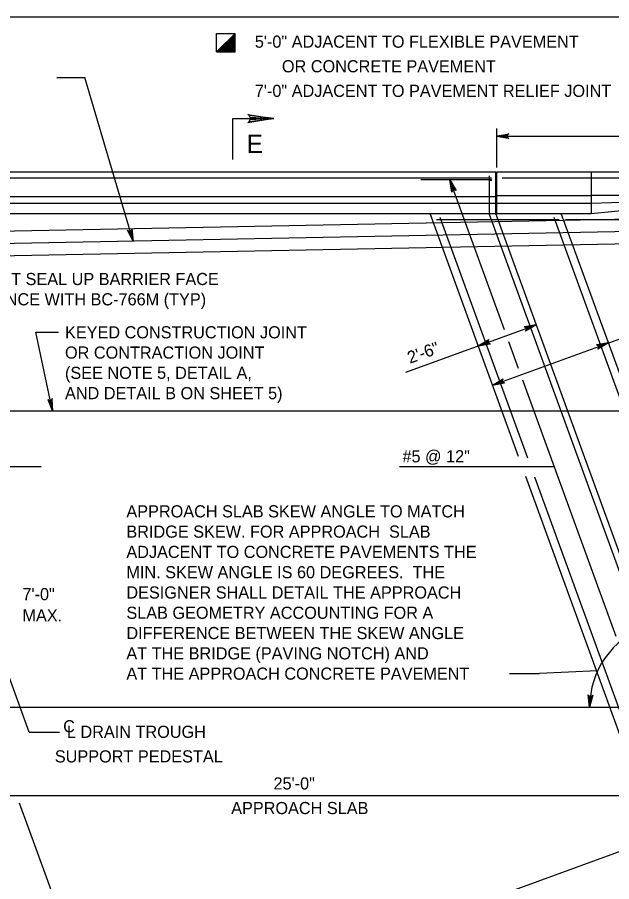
# Model space of a CAD drawing. Extents: x 636530 to 644067, y 294168 to 299122.
# Drawn here: x 640027.4 to 640174.2, y 295722 to 295935.5 of the extents above; entities that cross this region are included whole.
import ezdxf

# ---------------------------------------------------------------- set-up
doc = ezdxf.new("R2010")
doc.units = 0
doc.layers.add('1', color=7, linetype='Continuous')

msp = doc.modelspace()

# ---------------------------------------------------------------- linework, layer by layer
at = {"layer": '1'}
for p, q in [((640673.78, 295935.48), (639887.78, 295935.48)), ((640076.62, 295931.48), (640081.2, 295931.48)), ((640076.62, 295926.91), (640076.62, 295931.48)), ((640081.2, 295931.48), (640076.62, 295926.91)), ((640081.2, 295931.42), (640076.69, 295926.91)), ((640081.2, 295931.35), (640076.75, 295926.91)), ((640081.2, 295931.29), (640076.82, 295926.91)), ((640081.2, 295931.23), (640076.88, 295926.91)), ((640081.2, 295931.16), (640076.95, 295926.91)), ((640081.2, 295931.1), (640077.01, 295926.91)), ((640081.2, 295931.03), (640077.08, 295926.91)), ((640081.2, 295930.97), (640077.14, 295926.91)), ((640081.2, 295930.9), (640077.21, 295926.91)), ((640081.2, 295930.84), (640077.27, 295926.91)), ((640081.2, 295930.77), (640077.34, 295926.91)), ((640081.2, 295930.71), (640077.4, 295926.91)), ((640081.2, 295930.64), (640077.46, 295926.91)), ((640081.2, 295930.58), (640077.53, 295926.91)), ((640081.2, 295930.51), (640077.59, 295926.91)), ((640081.2, 295930.45), (640077.66, 295926.91)), ((640081.2, 295926.91), (640081.2, 295931.48)), ((640081.2, 295930.38), (640077.72, 295926.91)), ((640081.2, 295930.32), (640077.79, 295926.91)), ((640081.2, 295930.26), (640077.85, 295926.91)), ((640081.2, 295930.19), (640077.92, 295926.91)), ((640081.2, 295930.13), (640077.98, 295926.91)), ((640081.2, 295930.06), (640078.05, 295926.91)), ((640081.2, 295930), (640078.11, 295926.91)), ((640081.2, 295929.93), (640078.18, 295926.91)), ((640081.2, 295929.87), (640078.24, 295926.91)), ((640081.2, 295929.8), (640078.31, 295926.91)), ((640081.2, 295929.74), (640078.37, 295926.91)), ((640081.2, 295929.67), (640078.43, 295926.91)), ((640081.2, 295929.61), (640078.5, 295926.91)), ((640081.2, 295929.54), (640078.56, 295926.91)), ((640081.2, 295929.48), (640078.63, 295926.91)), ((640081.2, 295929.41), (640078.69, 295926.91)), ((640081.2, 295929.35), (640078.76, 295926.91)), ((640081.2, 295929.29), (640078.82, 295926.91)), ((640081.2, 295929.22), (640078.89, 295926.91)), ((640081.2, 295929.16), (640078.95, 295926.91)), ((640081.2, 295929.09), (640079.02, 295926.91)), ((640081.2, 295929.03), (640079.08, 295926.91)), ((640081.2, 295928.96), (640079.15, 295926.91)), ((640081.2, 295928.9), (640079.21, 295926.91)), ((640081.2, 295928.83), (640079.27, 295926.91)), ((640081.2, 295928.77), (640079.34, 295926.91)), ((640081.2, 295928.7), (640079.4, 295926.91)), ((640081.2, 295928.64), (640079.47, 295926.91)), ((640081.2, 295928.57), (640079.53, 295926.91)), ((640081.2, 295928.51), (640079.6, 295926.91)), ((640081.2, 295928.44), (640079.66, 295926.91)), ((640081.2, 295928.38), (640079.73, 295926.91)), ((640081.2, 295928.32), (640079.79, 295926.91)), ((640076.62, 295926.91), (640081.2, 295926.91)), ((640081.2, 295928.25), (640079.86, 295926.91)), ((640081.2, 295928.19), (640079.92, 295926.91)), ((640081.2, 295928.12), (640079.99, 295926.91)), ((640081.2, 295928.06), (640080.05, 295926.91)), ((640081.2, 295927.99), (640080.12, 295926.91)), ((640081.2, 295927.93), (640080.18, 295926.91)), ((640081.2, 295927.86), (640080.24, 295926.91)), ((640081.2, 295927.8), (640080.31, 295926.91)), ((640081.2, 295927.73), (640080.37, 295926.91)), ((640081.2, 295927.67), (640080.44, 295926.91)), ((640081.2, 295927.6), (640080.5, 295926.91)), ((640081.2, 295927.54), (640080.57, 295926.91)), ((640081.2, 295927.47), (640080.63, 295926.91)), ((640081.2, 295927.41), (640080.7, 295926.91)), ((640081.2, 295927.35), (640080.76, 295926.91)), ((640081.2, 295927.28), (640080.83, 295926.91)), ((640081.2, 295927.22), (640080.89, 295926.91)), ((640081.2, 295927.15), (640080.96, 295926.91)), ((640081.2, 295927.09), (640081.02, 295926.91)), ((640081.2, 295927.02), (640081.09, 295926.91)), ((640081.2, 295926.96), (640081.15, 295926.91)), ((640037.13, 295920.62), (640044.04, 295920.62)), ((640055.99, 295880.17), (640044.04, 295920.62)), ((640145.78, 295898.4), (640145.78, 295908)), ((640145.78, 295906.14), (640249.63, 295906.14)), ((639958.84, 295897.34), (640145.53, 295897.34)), ((640144, 295886.78), (640144, 295896.32)), ((640145.53, 295887.05), (640145.53, 295897.34)), ((640145.78, 295887.05), (640145.78, 295897.34)), ((640145.78, 295897.34), (640249.63, 295897.34)), ((640169.12, 295897.34), (640169.12, 295887.05)), ((639960.51, 295895.81), (640144.48, 295895.81)), ((639963.71, 295895.81), (640144.45, 295895.81)), ((640144.23, 295895.31), (640127.05, 295895.31)), ((640147.72, 295858.29), (640134.24, 295895.31)), ((640147.15, 295895.81), (640283.68, 295895.81)), ((639961.06, 295891.24), (640145.53, 295891.24)), ((640145.78, 295891.47), (640169.12, 295891.47)), ((640169.12, 295887.05), (640217.39, 295891.47)), ((640169.12, 295889.53), (640217.39, 295891.47)), ((640217.39, 295891.47), (640169.12, 295891.47)), ((639961.68, 295889.53), (640145.53, 295889.53)), ((640308.93, 295888.17), (639968.31, 295881.5)), ((640145.78, 295889.53), (640169.12, 295889.53)), ((639962.59, 295887.05), (640145.53, 295887.05)), ((640151.16, 295827), (640129.31, 295887.05)), ((640153.47, 295826.6), (640131.84, 295886.03)), ((640232.75, 295642.94), (640144, 295886.78)), ((640234.28, 295643.21), (640145.53, 295887.05)), ((640145.78, 295887.05), (640169.12, 295887.05)), ((640247.96, 295644.22), (640159.95, 295886.03)), ((640250.49, 295643.21), (640161.74, 295887.05)), ((640308.93, 295885.12), (639969.42, 295878.47)), ((640130.94, 295885.52), (640161.22, 295885.52)), ((640162.74, 295885.52), (640263.6, 295885.52)), ((640308.93, 295882.08), (639970.52, 295875.44)), ((640144.74, 295844.65), (640214.52, 295870.06)), ((640123.3, 295847.79), (640155.54, 295859.53)), ((640031.96, 295857.68), (640037.54, 295857.68)), ((640036.11, 295838.28), (640031.96, 295857.68)), ((640151.19, 295848.75), (640148.79, 295855.33)), ((640175.3, 295782.51), (640152.23, 295845.89)), ((639912.49, 295838.28), (640177.33, 295838.28)), ((639997.69, 295824.54), (640033.32, 295824.54)), ((640121.81, 295824.54), (640160, 295824.54)), ((640218.06, 295643.21), (640152.95, 295822.08)), ((640219.85, 295644.22), (640155.18, 295821.91)), ((640030.32, 295758.94), (640024.69, 295774.38)), ((640148.95, 295773.42), (640156.37, 295773.42)), ((640170.71, 295774.09), (640156.37, 295773.42)), ((639927.84, 295765.13), (640218.84, 295765.13)), ((640030.32, 295758.94), (640037.84, 295758.94)), ((640007.02, 295743.24), (640189.9, 295743.24)), ((640048.64, 295684.56), (640027.96, 295741.38)), ((640209.12, 295741.42), (640028.4, 295675.65))]:
    msp.add_line(p, q, dxfattribs=at)
for points in [[(640084.62, 295911.23), (640084.84, 295910.79), (640090.72, 295910.47), (640084.62, 295911.23), (640084.3, 295911.5), (640090.72, 295910.47), (640084.85, 295910.18), (640084.63, 295909.74), (640090.72, 295910.47), (640084.3, 295909.45), (640084.63, 295909.74)], [(640080.64, 295900.39), (640080.64, 295910.47), (640090.72, 295910.47)], [(640145.78, 295906.14), (640148.76, 295906.7), (640148.65, 295906.62), (640148.53, 295906.54), (640148.47, 295906.44), (640148.41, 295906.34), (640148.4, 295906.24), (640148.38, 295906.14), (640148.4, 295906.04), (640148.41, 295905.94), (640148.47, 295905.84), (640148.53, 295905.74), (640148.65, 295905.66), (640148.76, 295905.58), (640145.78, 295906.14), (640148.65, 295905.66), (640148.53, 295905.74), (640145.78, 295906.14), (640148.47, 295905.84), (640148.41, 295905.94), (640145.78, 295906.14), (640148.4, 295906.04), (640148.38, 295906.14), (640145.78, 295906.14), (640148.4, 295906.24), (640148.41, 295906.34), (640145.78, 295906.14), (640148.47, 295906.44), (640148.53, 295906.54), (640145.78, 295906.14), (640148.65, 295906.62)], [(640134.24, 295895.31), (640135.78, 295892.7), (640135.67, 295892.78), (640135.56, 295892.86), (640135.44, 295892.89), (640135.33, 295892.91), (640135.23, 295892.89), (640135.13, 295892.87), (640135.04, 295892.82), (640134.95, 295892.77), (640134.88, 295892.68), (640134.8, 295892.59), (640134.77, 295892.46), (640134.73, 295892.32), (640134.24, 295895.31), (640134.77, 295892.46), (640134.8, 295892.59), (640134.24, 295895.31), (640134.88, 295892.68), (640134.95, 295892.77), (640134.24, 295895.31), (640135.04, 295892.82), (640135.13, 295892.87), (640134.24, 295895.31), (640135.23, 295892.89), (640135.33, 295892.91), (640134.24, 295895.31), (640135.44, 295892.89), (640135.56, 295892.86), (640134.24, 295895.31), (640135.67, 295892.78)], [(640055.99, 295880.17), (640054.61, 295882.87), (640054.72, 295882.78), (640054.83, 295882.69), (640054.94, 295882.67), (640055.06, 295882.64), (640055.16, 295882.65), (640055.26, 295882.66), (640055.35, 295882.71), (640055.44, 295882.75), (640055.52, 295882.84), (640055.6, 295882.92), (640055.64, 295883.05), (640055.69, 295883.19), (640055.99, 295880.17), (640055.64, 295883.05), (640055.6, 295882.92), (640055.99, 295880.17), (640055.52, 295882.84), (640055.44, 295882.75), (640055.99, 295880.17), (640055.35, 295882.71), (640055.26, 295882.66), (640055.99, 295880.17), (640055.16, 295882.65), (640055.06, 295882.64), (640055.99, 295880.17), (640054.94, 295882.67), (640054.83, 295882.69), (640055.99, 295880.17), (640054.72, 295882.78)], [(640155.54, 295859.53), (640152.93, 295857.98), (640153.01, 295858.1), (640153.09, 295858.21), (640153.11, 295858.32), (640153.14, 295858.44), (640153.12, 295858.54), (640153.1, 295858.64), (640153.05, 295858.73), (640153, 295858.81), (640152.91, 295858.89), (640152.82, 295858.96), (640152.68, 295859), (640152.55, 295859.03), (640155.54, 295859.53), (640152.68, 295859), (640152.82, 295858.96), (640155.54, 295859.53), (640152.91, 295858.89), (640153, 295858.81), (640155.54, 295859.53), (640153.05, 295858.73), (640153.1, 295858.64), (640155.54, 295859.53), (640153.12, 295858.54), (640153.14, 295858.44), (640155.54, 295859.53), (640153.11, 295858.32), (640153.09, 295858.21), (640155.54, 295859.53), (640153.01, 295858.1)], [(640141.22, 295854.32), (640143.83, 295855.86), (640143.75, 295855.75), (640143.67, 295855.63), (640143.65, 295855.52), (640143.63, 295855.4), (640143.65, 295855.3), (640143.66, 295855.2), (640143.71, 295855.12), (640143.77, 295855.03), (640143.85, 295854.95), (640143.94, 295854.88), (640144.08, 295854.85), (640144.22, 295854.81), (640141.22, 295854.32), (640144.08, 295854.85), (640143.94, 295854.88), (640141.22, 295854.32), (640143.85, 295854.95), (640143.77, 295855.03), (640141.22, 295854.32), (640143.71, 295855.12), (640143.66, 295855.2), (640141.22, 295854.32), (640143.65, 295855.3), (640143.63, 295855.4), (640141.22, 295854.32), (640143.65, 295855.52), (640143.67, 295855.63), (640141.22, 295854.32), (640143.75, 295855.75)], [(640173.38, 295855.08), (640170.77, 295853.53), (640170.85, 295853.65), (640170.93, 295853.76), (640170.95, 295853.88), (640170.97, 295853.99), (640170.95, 295854.09), (640170.94, 295854.19), (640170.89, 295854.28), (640170.84, 295854.37), (640170.75, 295854.44), (640170.66, 295854.51), (640170.52, 295854.55), (640170.39, 295854.58), (640173.38, 295855.08), (640170.52, 295854.55), (640170.66, 295854.51), (640173.38, 295855.08), (640170.75, 295854.44), (640170.84, 295854.37), (640173.38, 295855.08), (640170.89, 295854.28), (640170.94, 295854.19), (640173.38, 295855.08), (640170.95, 295854.09), (640170.97, 295853.99), (640173.38, 295855.08), (640170.95, 295853.88), (640170.93, 295853.76), (640173.38, 295855.08), (640170.85, 295853.65)], [(640144.74, 295844.65), (640147.35, 295846.2), (640147.27, 295846.09), (640147.19, 295845.97), (640147.17, 295845.86), (640147.14, 295845.74), (640147.16, 295845.64), (640147.18, 295845.54), (640147.23, 295845.46), (640147.28, 295845.37), (640147.37, 295845.29), (640147.46, 295845.22), (640147.6, 295845.18), (640147.73, 295845.15), (640144.74, 295844.65), (640147.6, 295845.18), (640147.46, 295845.22), (640144.74, 295844.65), (640147.37, 295845.29), (640147.28, 295845.37), (640144.74, 295844.65), (640147.23, 295845.46), (640147.18, 295845.54), (640144.74, 295844.65), (640147.16, 295845.64), (640147.14, 295845.74), (640144.74, 295844.65), (640147.17, 295845.86), (640147.19, 295845.97), (640144.74, 295844.65), (640147.27, 295846.09)], [(640036.11, 295838.28), (640036.03, 295841.31), (640035.98, 295841.19), (640035.93, 295841.06), (640035.84, 295840.98), (640035.76, 295840.9), (640035.66, 295840.86), (640035.57, 295840.82), (640035.47, 295840.82), (640035.37, 295840.81), (640035.25, 295840.85), (640035.14, 295840.89), (640035.04, 295840.98), (640034.94, 295841.08), (640036.11, 295838.28), (640035.04, 295840.98), (640035.14, 295840.89), (640036.11, 295838.28), (640035.25, 295840.85), (640035.37, 295840.81), (640036.11, 295838.28), (640035.47, 295840.82), (640035.57, 295840.82), (640036.11, 295838.28), (640035.66, 295840.86), (640035.76, 295840.9), (640036.11, 295838.28), (640035.84, 295840.98), (640035.93, 295841.06), (640036.11, 295838.28), (640035.98, 295841.19)], [(640168.73, 295765.13), (640168.38, 295768.14), (640168.46, 295768.02), (640168.53, 295767.9), (640168.62, 295767.84), (640168.72, 295767.77), (640168.82, 295767.75), (640168.91, 295767.72), (640169.02, 295767.73), (640169.12, 295767.74), (640169.22, 295767.79), (640169.32, 295767.85), (640169.41, 295767.95), (640169.5, 295768.06), (640168.73, 295765.13), (640169.41, 295767.95), (640169.32, 295767.85), (640168.73, 295765.13), (640169.22, 295767.79), (640169.12, 295767.74), (640168.73, 295765.13), (640169.02, 295767.73), (640168.91, 295767.72), (640168.73, 295765.13), (640168.82, 295767.75), (640168.72, 295767.77), (640168.73, 295765.13), (640168.62, 295767.84), (640168.53, 295767.9), (640168.73, 295765.13), (640168.46, 295768.02)]]:
    msp.add_lwpolyline(points, dxfattribs=at)
for radius in [0.19, 0.143, 0.0952, 0.0476]:
    msp.add_circle((640144.29, 295895.31), radius, dxfattribs=at)
msp.add_arc((640189.9, 295765.13), 21.17, 110, 180, dxfattribs=at)

# ---------------------------------------------------------------- texts
for s, p in [('5\'-0" ADJACENT TO FLEXIBLE PAVEMENT', (640086.05, 295927.96)), ('      OR CONCRETE PAVEMENT', (640086.05, 295921.88)), ('7\'-0" ADJACENT TO PAVEMENT RELIEF JOINT', (640086.05, 295915.81)), ('EXTEND JOINT SEAL UP BARRIER FACE', (639999.35, 295869.34)), ('IN ACCORDANCE WITH BC-766M (TYP)', (639999.35, 295864.33)), ('KEYED CONSTRUCTION JOINT', (640039.17, 295856.18)), ('OR CONTRACTION JOINT ', (640039.17, 295851.17)), ('(SEE NOTE 5, DETAIL A,', (640039.17, 295846.16)), ('AND DETAIL B ON SHEET 5)', (640039.17, 295841.15)), ('APPROACH SLAB SKEW ANGLE TO MATCH', (640054.33, 295811.96)), ('BRIDGE SKEW. FOR APPROACH  SLAB ', (640054.33, 295806.95)), ('ADJACENT TO CONCRETE PAVEMENTS THE ', (640054.33, 295801.94)), ('MIN. SKEW ANGLE IS 60 DEGREES.  THE ', (640054.33, 295796.93)), ('DESIGNER SHALL DETAIL THE APPROACH ', (640054.33, 295791.92)), ('SLAB GEOMETRY ACCOUNTING FOR A ', (640054.33, 295786.91)), ('DIFFERENCE BETWEEN THE SKEW ANGLE ', (640054.33, 295781.9)), ('AT THE BRIDGE (PAVING NOTCH) AND ', (640054.33, 295776.89)), ('AT THE APPROACH CONCRETE PAVEMENT', (640054.33, 295771.88))]:
    msp.add_text(s, height=3, dxfattribs=at).set_placement(p)
for s, height, rotation, p in [('E', 4.5, 360, (640084.03, 295901.97)), ('2\'-6"', 3, 20, (640124.37, 295849.89)), ('#5 @ 12"', 3, 360, (640122.51, 295825.56)), ('7\'-0"', 3, 360, (640028.66, 295791.51)), ('MAX.', 3, 360, (640028.66, 295786.26)), ('C', 3, 360, (640038.72, 295758.88)), ('L DRAIN TROUGH', 3, 360, (640039.64, 295757.51)), ('SUPPORT PEDESTAL', 3, 360, (640036.66, 295751.44)), ('25\'-0"', 3, 360, (640090.66, 295744.76)), ('APPROACH SLAB', 3, 360, (640080.21, 295738.68))]:
    msp.add_text(s, height=height, rotation=rotation, dxfattribs=at).set_placement(p)

doc.saveas('drawing.dxf')
